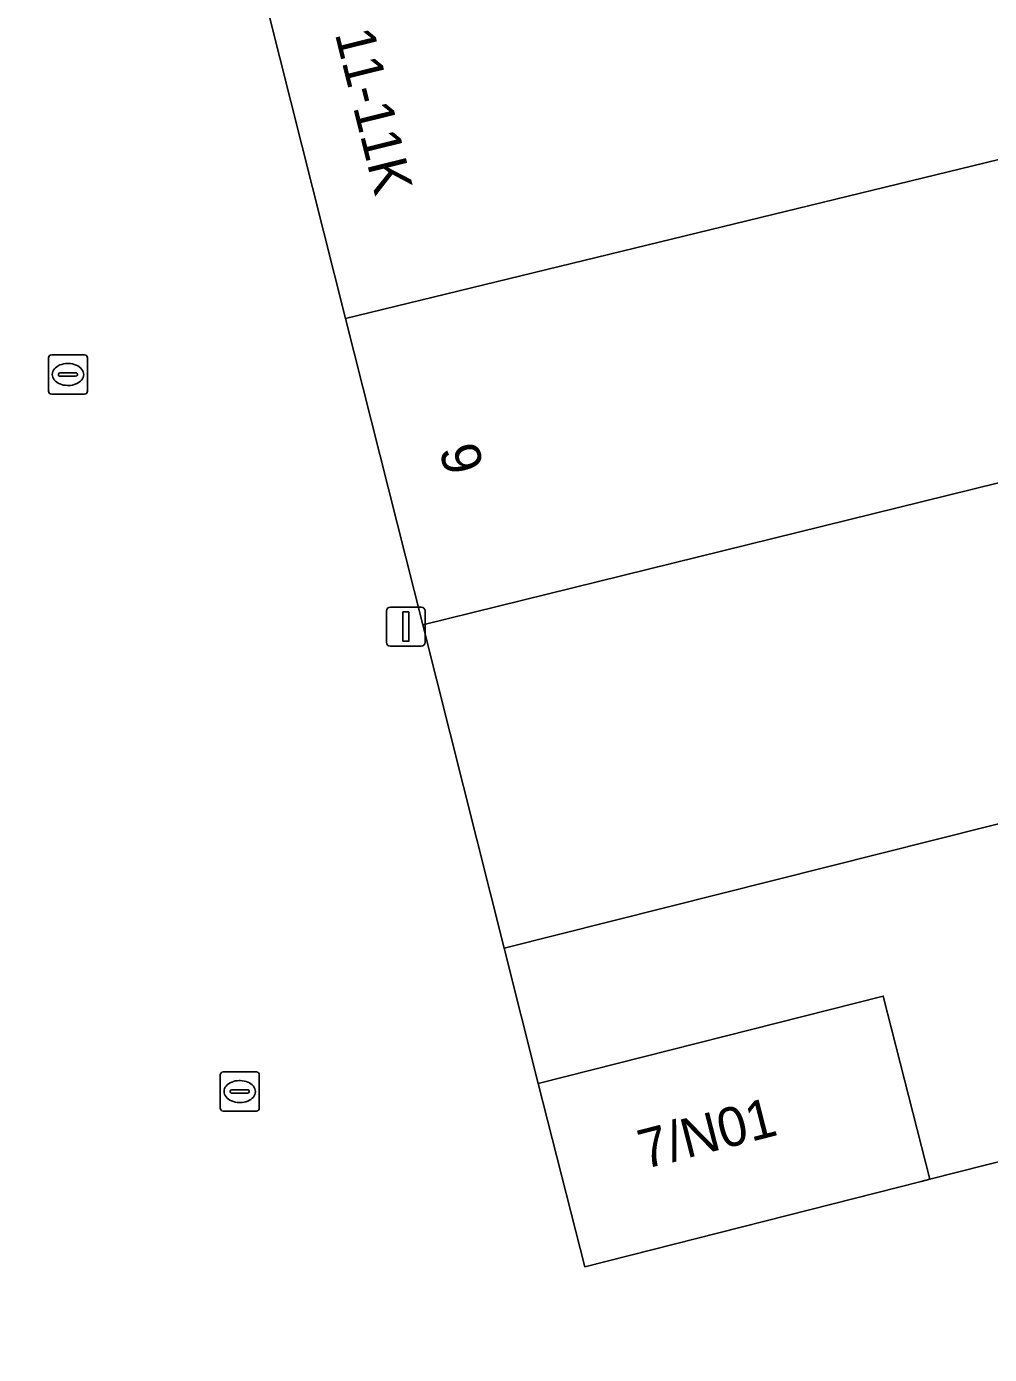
# Model space of a CAD drawing. Extents: x 161087 to 161926, y 382572 to 383873.
# Drawn here: x 161279.97 to 161304.59, y 383460.26 to 383494.21 of the extents above; entities that cross this region are included whole.
import ezdxf

# ---------------------------------------------------------------- set-up
doc = ezdxf.new("R2010")
doc.units = 0
for name, color, linetype in [('IMGEO_Kolk', 7, 'Continuous'), ('IMGEO_Lichtmast', 7, 'Continuous'), ('IMGEO_Pand', 7, 'Continuous'), ('IMGEO_Pand_nummerreeks', 7, 'Continuous'), ('IMGEO_Rijbaan_lokaal_open', 7, 'Continuous')]:
    doc.layers.add(name, color=color, linetype=linetype)

msp = doc.modelspace()

# ---------------------------------------------------------------- linework, layer by layer
at = {"layer": 'IMGEO_Kolk'}
for p, q in [((161280.526, 383484.888), (161280.526, 383485.74)), ((161280.601, 383485.814), (161281.453, 383485.814)), ((161281.527, 383485.74), (161281.527, 383484.888)), ((161280.785, 383485.308), (161280.785, 383485.32)), ((161280.828, 383485.357), (161281.226, 383485.357)), ((161281.014, 383485.594), (161281.039, 383485.594)), ((161281.269, 383485.32), (161281.269, 383485.308)), ((161281.223, 383485.271), (161280.825, 383485.271)), ((161281.037, 383485.034), (161281.012, 383485.034)), ((161281.453, 383484.814), (161280.601, 383484.814)), ((161284.918, 383466.556), (161284.918, 383467.408)), ((161284.993, 383467.482), (161285.845, 383467.482)), ((161285.919, 383467.408), (161285.919, 383466.556)), ((161285.177, 383466.976), (161285.177, 383466.988)), ((161285.22, 383467.025), (161285.618, 383467.025)), ((161285.406, 383467.262), (161285.431, 383467.262)), ((161285.661, 383466.988), (161285.661, 383466.976)), ((161285.615, 383466.939), (161285.217, 383466.939)), ((161285.429, 383466.702), (161285.404, 383466.702)), ((161285.845, 383466.482), (161284.993, 383466.482))]:
    msp.add_line(p, q, dxfattribs=at)
for points in [[(161280.526, 383484.888), (161280.526, 383485.74)], [(161280.601, 383485.814), (161281.453, 383485.814)], [(161281.527, 383485.74), (161281.527, 383484.888)], [(161281.453, 383484.814), (161280.601, 383484.814)], [(161284.918, 383466.556), (161284.918, 383467.408)], [(161284.993, 383467.482), (161285.845, 383467.482)], [(161285.919, 383467.408), (161285.919, 383466.556)], [(161285.845, 383466.482), (161284.993, 383466.482)]]:
    msp.add_lwpolyline(points, dxfattribs=at)
for centre, radius, start, end in [((161280.603, 383485.738), 0.0765, 91.552, 178.448), ((161280.603, 383485.738), 0.0765, 91.552, 178.448), ((161281.451, 383485.738), 0.0765, 1.552, 88.448), ((161281.451, 383485.738), 0.0765, 1.552, 88.448), ((161280.825, 383485.317), 0.0403, 85.8775, 175.7526), ((161280.822, 383485.307), 0.0366, 178.938, 274.7102), ((161281.226, 383485.314), 0.043, 264.8664, 352.4533), ((161281.23, 383485.319), 0.0386, 1.7309, 96.639), ((161280.603, 383484.89), 0.0765, 181.552, 268.448), ((161280.603, 383484.89), 0.0765, 181.552, 268.448), ((161281.451, 383484.89), 0.0765, 271.552, 358.448), ((161281.451, 383484.89), 0.0765, 271.552, 358.448), ((161284.995, 383467.406), 0.0765, 91.552, 178.448), ((161284.995, 383467.406), 0.0765, 91.552, 178.448), ((161285.843, 383467.406), 0.0765, 1.552, 88.448), ((161285.843, 383467.406), 0.0765, 1.552, 88.448), ((161285.217, 383466.985), 0.0403, 85.8775, 175.7526), ((161285.214, 383466.975), 0.0366, 178.938, 274.7102), ((161285.618, 383466.982), 0.043, 264.8664, 352.4533), ((161285.622, 383466.987), 0.0386, 1.7309, 96.639), ((161284.995, 383466.558), 0.0765, 181.552, 268.448), ((161284.995, 383466.558), 0.0765, 181.552, 268.448), ((161285.843, 383466.558), 0.0765, 271.552, 358.448), ((161285.843, 383466.558), 0.0765, 271.552, 358.448)]:
    msp.add_arc(centre, radius, start, end, dxfattribs=at)
for centre, major_axis, ratio, start_param, end_param in [((161281.013, 383485.314), (-0.387, 0.002), 0.722429, 4.712389, 7.853982), ((161281.038, 383485.314), (-0.39, 0.002), 0.717154, 1.570796, 4.712389), ((161285.405, 383466.982), (-0.387, 0.002), 0.722429, 4.712389, 7.853982), ((161285.43, 383466.982), (-0.39, 0.002), 0.717154, 1.570796, 4.712389)]:
    msp.add_ellipse(centre, major_axis=major_axis, ratio=ratio, start_param=start_param, end_param=end_param, dxfattribs=at)
at = {"layer": 'IMGEO_Lichtmast'}
for p, q in [((161289.17, 383478.467), (161289.17, 383479.267)), ((161289.17, 383479.267), (161289.17, 383478.467)), ((161289.27, 383479.367), (161290.06, 383479.367)), ((161290.06, 383479.367), (161289.27, 383479.367)), ((161290.16, 383479.267), (161290.16, 383478.467)), ((161290.16, 383478.467), (161290.16, 383479.267)), ((161290.06, 383478.367), (161289.27, 383478.367)), ((161289.27, 383478.367), (161290.06, 383478.367))]:
    msp.add_line(p, q, dxfattribs=at)
msp.add_lwpolyline([(161289.59, 383479.242), (161289.74, 383479.242), (161289.74, 383478.492), (161289.59, 383478.492), (161289.59, 383479.242)], dxfattribs=at)
for centre, start, end in [((161289.27, 383479.267), 90, 180), ((161289.27, 383479.267), 90, 180), ((161290.06, 383479.267), 0, 90), ((161290.06, 383479.267), 360, 90), ((161289.27, 383478.467), 180, 270), ((161289.27, 383478.467), 180, 270), ((161290.06, 383478.467), 270, 0), ((161290.06, 383478.467), 270, 0)]:
    msp.add_arc(centre, 0.1, start, end, dxfattribs=at)
at = {"layer": 'IMGEO_Pand'}
for points in [[(161315.431, 383500), (161314.963, 383501.827), (161307.758, 383500), (161286.166, 383494.524), (161288.127, 383486.743), (161317.024, 383493.777)], [(161318.997, 383486.067), (161317.024, 383493.777), (161288.127, 383486.743), (161290.099, 383478.916), (161315.673, 383485.223)], [(161318.997, 383486.067), (161315.673, 383485.223), (161290.099, 383478.916), (161292.182, 383470.647), (161321.084, 383477.913)], [(161323.153, 383469.832), (161321.084, 383477.913), (161292.182, 383470.647), (161293.054, 383467.187), (161301.876, 383469.422), (161303.062, 383464.74), (161310.748, 383466.688), (161311.57, 383466.896), (161312.55, 383467.144), (161317.693, 383468.448)], [(161293.054, 383467.187), (161294.24, 383462.504), (161302.848, 383464.686), (161303.062, 383464.74), (161301.876, 383469.422)]]:
    msp.add_lwpolyline(points, close=True, dxfattribs=at)
at = {"layer": 'IMGEO_Rijbaan_lokaal_open'}
msp.add_lwpolyline([(161279.377, 383448.196), (161298.208, 383455.819), (161305.221, 383458.664), (161305.187, 383458.799), (161313.115, 383460.813), (161314.091, 383461.061), (161312.55, 383467.144), (161311.57, 383466.896), (161310.748, 383466.688), (161303.062, 383464.74), (161302.848, 383464.686), (161294.24, 383462.504), (161293.054, 383467.187), (161292.182, 383470.647), (161290.099, 383478.916), (161288.127, 383486.743), (161286.166, 383494.524)], dxfattribs=at)

# ---------------------------------------------------------------- texts
at = {"layer": 'IMGEO_Pand_nummerreeks'}
for s, rotation, p in [('11-11K', 283.9456, (161287.847, 383494.031)), ('9', 284.1404, (161290.516, 383483.403)), ('7/N01', 14.3613, (161295.759, 383464.995))]:
    msp.add_text(s, height=1, rotation=rotation, dxfattribs=at).set_placement(p)

doc.saveas('drawing.dxf')
